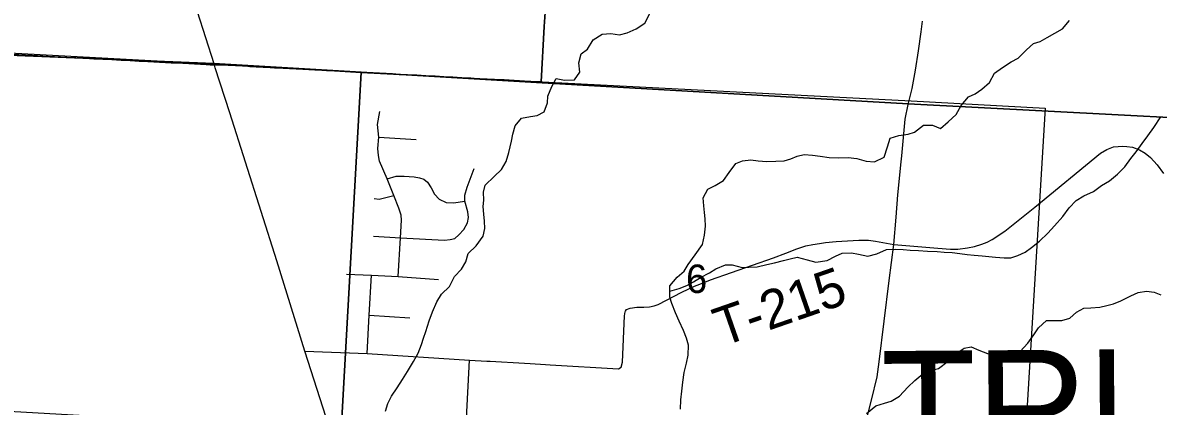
# Model space of a CAD drawing. Extents: x 114843 to 284848, y 317643 to 566895.
# Drawn here: x 257283 to 266100, y 390148 to 393128 of the extents above; entities that cross this region are included whole.
import ezdxf

# ---------------------------------------------------------------- set-up
doc = ezdxf.new("R2010")
doc.units = 0
for name, color, linetype in [('GM_X_City_Street', 7, 'Continuous'), ('GM_X_Corporation', 7, 'Continuous'), ('GM_X_County_Road', 7, 'Continuous'), ('GM_X_Minor_River', 7, 'Continuous'), ('GM_X_Section', 7, 'Continuous'), ('GM_X_Section_Text', 7, 'Continuous'), ('GM_X_Township', 7, 'Continuous'), ('GM_X_Township_Road', 7, 'Continuous'), ('GM_X_Township_Road_Text', 7, 'Continuous'), ('GM_X_Township_Text', 7, 'Continuous')]:
    doc.layers.add(name, color=color, linetype=linetype)

msp = doc.modelspace()

# ---------------------------------------------------------------- linework, layer by layer
at = {"layer": 'GM_X_City_Street'}
for p, q in [((260049, 392237.7), (260339.1, 392220.4)), ((260006.1, 391469), (260215.6, 391458)), ((259972.4, 390855.6), (260289.4, 390836.3))]:
    msp.add_line(p, q, dxfattribs=at)
for points in [[(260198.3, 391155.5), (260215.6, 391458), (260224.3, 391594), (260221.2, 391634.2), (260204.2, 391688.2), (260166.1, 391785), (260112.4, 391916.4), (260054.5, 392051.9), (260045.9, 392097.6), (260039.9, 392151.7), (260049, 392237.7), (260039, 392337.2), (260056.7, 392437.2)], [(260215.6, 391458), (260558.3, 391438.3), (260601.3, 391442.8), (260637.3, 391452.7), (260670.4, 391479.3), (260707.6, 391521.2), (260737.7, 391572.8), (260744.3, 391614.4), (260738.5, 391658.8), (260717.1, 391740.4), (260715.3, 391787.6), (260734.3, 391851.5), (260787.8, 391995.2)], [(260112.4, 391916.4), (260183, 391934.9), (260244, 391935.4), (260321.7, 391931.8), (260363.4, 391922.4), (260396.8, 391911.5), (260427.5, 391889.5), (260455.5, 391844), (260480.8, 391795.6), (260515.8, 391758.4), (260570.1, 391732.5), (260628.4, 391728.7), (260717.1, 391740.4)], [(260012.7, 391762.7), (260051.1, 391757.8), (260166.1, 391785)], [(259798, 391174.7), (259990.2, 391167.8), (260198.3, 391155.5), (260512, 391132.8)], [(259957.3, 390557.9), (259972.4, 390855.6), (259990.2, 391167.8)], [(260989.2, 388900.7), (261008.8, 389174.7), (260999.4, 389280.3), (260981.7, 389331.9), (260962.1, 389370.6), (260914.2, 389430.6), (260833.8, 389512), (260788, 389580.6), (260755.2, 389647.2), (260735.3, 389718.3), (260721.9, 389785), (260719.2, 389860.4), (260728.6, 390052.4), (260753.3, 390507.6)]]:
    msp.add_lwpolyline(points, dxfattribs=at)
at = {"layer": 'GM_X_Corporation'}
for points in [[(256573.6, 392912.6), (257357.5, 392872.6), (257481.2, 392866.3), (257626.2, 392858.9), (257695.6, 392855.3), (257764.9, 392851.8), (257835.8, 392848.2), (257905.6, 392844.6), (257974.9, 392841.1), (258046.7, 392837.4), (258116.7, 392833.9), (258187.8, 392830.2), (258255.6, 392826.8), (258345.3, 392822.2), (258435.2, 392817.6), (258525.7, 392813), (258708.2, 392803.7), (258730.7, 392802.5), (258738.5, 392802), (258812.6, 392801), (258822.9, 392800.8), (258934.6, 392794.8), (258991, 392791.8), (259032.5, 392789.6), (259045.9, 392788.9), (259095.8, 392786.2), (259126.9, 392784.5), (259150.8, 392783.3), (259205.7, 392780.3), (259237.2, 392778.6), (259255.6, 392777.7), (259305.6, 392775), (259355.5, 392772.3), (259372.7, 392771.4), (259405.4, 392769.7), (259458.6, 392766.8), (259505.3, 392764.3), (259552.1, 392761.8), (259605.1, 392759), (259642.7, 392757), (259655.1, 392756.3), (259705, 392753.6), (259758, 392750.8), (259804.9, 392748.3), (259854.8, 392745.6), (259904.7, 392743), (259935, 392741.3), (259954.7, 392740.3), (260004.6, 392737.6), (260039.2, 392735.8), (260054.5, 392734.9), (260104.5, 392732.2), (260136.3, 392730.5), (260154.4, 392729.6), (260205.3, 392726.8), (260271.8, 392723.4), (260344.4, 392719.4), (260414.2, 392715.7), (260484.5, 392711.9), (260553.7, 392708.2), (260624, 392704.5), (260693.5, 392700.8), (260763.2, 392697), (260788.1, 392695.7), (260833.8, 392693.3), (260947.1, 392687.2), (261022.6, 392683.2), (261179.5, 392674.8), (261229.4, 392672.1), (261309.5, 392668), (261333.3, 393099.3), (261339.3, 393207.3)], [(261339.3, 393207.3), (261333.3, 393099.3), (261309.5, 392668), (261229.4, 392672.1), (261179.5, 392674.8), (261022.6, 392683.2), (260947.1, 392687.2), (260833.8, 392693.3), (260788.1, 392695.7), (260763.2, 392697), (260693.5, 392700.8), (260624, 392704.5), (260553.7, 392708.2), (260484.5, 392711.9), (260414.2, 392715.7), (260344.4, 392719.4), (260271.8, 392723.4), (260205.3, 392726.8), (260154.4, 392729.6), (260136.3, 392730.5), (260104.5, 392732.2), (260054.5, 392734.9), (260039.2, 392735.8), (260004.6, 392737.6), (259954.7, 392740.3), (259935, 392741.3), (259904.7, 392743), (259854.8, 392745.6), (259804.9, 392748.3), (259758, 392750.8), (259705, 392753.6), (259655.1, 392756.3), (259642.7, 392757), (259605.1, 392759), (259552.1, 392761.8), (259505.3, 392764.3), (259458.6, 392766.8), (259405.4, 392769.7), (259372.7, 392771.4), (259355.5, 392772.3), (259305.6, 392775), (259255.6, 392777.7), (259237.2, 392778.6), (259205.7, 392780.3), (259150.8, 392783.3), (259126.9, 392784.5), (259095.8, 392786.2), (259045.9, 392788.9), (259032.5, 392789.6), (258991, 392791.8), (258934.6, 392794.8), (258822.9, 392800.8), (258812.6, 392801), (258738.5, 392802), (258730.7, 392802.5), (258708.2, 392803.7), (258525.7, 392813), (258435.2, 392817.6), (258345.3, 392822.2), (258255.6, 392826.8), (258187.8, 392830.2), (258116.7, 392833.9), (258046.7, 392837.4), (257974.9, 392841.1), (257905.6, 392844.6), (257835.8, 392848.2), (257764.9, 392851.8), (257695.6, 392855.3), (257626.2, 392858.9), (257481.2, 392866.3), (257357.5, 392872.6), (256573.6, 392912.6)]]:
    msp.add_lwpolyline(points, dxfattribs=at)
at = {"layer": 'GM_X_County_Road'}
for points in [[(258778.4, 392777.3), (258768.8, 392807.3), (258510.1, 393618.5), (258346.8, 394127.4)], [(264188, 392618.2), (264194.1, 392644.2), (264215.6, 392758.5), (264237.5, 392910.4), (264259.4, 393056), (264270.3, 393140.5)], [(261016.2, 385911.2), (260986.7, 385972.4), (260925.2, 386129.3), (260872.5, 386262.6), (260768.9, 386574.6), (260696.2, 386785.4), (260466.7, 387501.7), (260283.8, 388052.4), (260045.3, 388818.4), (259829.3, 389472.3), (259474.1, 390576), (259255.6, 391277.3), (258890.6, 392428.4), (258778.4, 392777.3)], [(264108.8, 392094.5), (264135.3, 392377.5), (264158.6, 392493.8), (264188, 392618.2)], [(264064.3, 391616.7), (264078.5, 391790.7), (264104.4, 392047.3), (264108.8, 392094.5)], [(263653.4, 388162), (263670.7, 388643.9), (263697.2, 389133.7), (263710.8, 389436), (263716.3, 389517.4), (263723.4, 389579.7), (263731.3, 389628.3), (263746.5, 389697.5), (263759.8, 389752.3), (263872.7, 390194.9), (263918.7, 390377), (263932.2, 390494.1), (264011.8, 391125.5), (264046.9, 391405.8), (264064.3, 391616.7)]]:
    msp.add_lwpolyline(points, dxfattribs=at)
at = {"layer": 'GM_X_Minor_River'}
for points in [[(260101.4, 390110.8), (260119.3, 390168.9), (260147.2, 390227.1), (260191.1, 390291.2), (260230.9, 390357.4), (260270.8, 390417.5), (260318.6, 390495.7), (260354.5, 390561.9), (260380.4, 390628.1), (260394.3, 390678.2), (260412.2, 390730.3), (260440.1, 390812.5), (260466, 390882.6), (260497.8, 390960.8), (260533.7, 391018.9), (260597.6, 391079.1), (260635.4, 391155.3), (260691.3, 391213.5), (260723.2, 391269.6), (260743, 391335.8), (260802.9, 391395.9), (260858.7, 391470.1), (260870.6, 391528.2), (260868.6, 391586.4), (260862.5, 391640.4), (260858.5, 391700.6), (260862.4, 391750.7), (260862.3, 391812.8), (260874.3, 391864.9), (260944.1, 391933.1), (260999.9, 391987.2), (261035.8, 392049.4), (261057.7, 392119.5), (261077.6, 392207.7), (261089.5, 392261.8), (261107.4, 392326), (261155.3, 392386.1), (261225.1, 392400.2), (261277, 392408.3), (261332.9, 392436.4), (261356.8, 392506.6), (261360.7, 392556.7), (261392.6, 392632.8), (261424.5, 392695), (261490.4, 392681), (261566.3, 392683.1), (261610.1, 392743.3), (261602.1, 392817.4), (261618, 392885.6), (261667.9, 392923.7), (261711.7, 392995.9), (261783.5, 393040), (261849.4, 393044.1), (261917.3, 393034.2), (261975.2, 393048.2), (262047.1, 393080.4), (262112.9, 393124.5), (262152.8, 393200.7)], [(263831.3, 392052.5), (263897.2, 392046.5), (263971.1, 392082.7), (263997, 392162.9), (264018.8, 392231), (264084.7, 392251.1), (264158.6, 392261.2), (264208.5, 392277.3), (264276.3, 392331.5), (264348.2, 392331.6), (264408.1, 392305.6), (264468, 392357.7), (264529.8, 392413.9), (264569.7, 392486.1), (264625.5, 392552.3), (264679.4, 392576.4), (264731.3, 392610.5), (264789.1, 392664.7), (264829, 392734.9), (264890.8, 392781), (264958.7, 392825.2), (265012.6, 392853.3), (265076.4, 392917.5), (265132.2, 392967.6), (265184.1, 392981.7), (265236, 393013.8), (265297.9, 393046), (265355.7, 393080.1), (265411.6, 393144.3)], [(262306.9, 391042.9), (262380.7, 391063), (262438.6, 391087.1), (262492.5, 391115.2), (262546.4, 391147.4), (262616.2, 391185.5), (262666.1, 391215.6), (262740, 391247.8), (262791.9, 391247.8), (262869.8, 391225.9), (262921.7, 391227.9), (262985.6, 391232), (263061.5, 391250.1), (263119.3, 391262.2), (263189.2, 391280.3), (263243.1, 391294.4), (263297, 391306.5), (263372.9, 391286.5), (263440.8, 391268.6), (263528.7, 391280.7), (263594.5, 391314.8), (263646.4, 391336.9), (263718.3, 391341), (263772.2, 391329.1), (263844.1, 391315.1), (263916, 391333.2), (263989.8, 391365.4), (264061.7, 391369.5), (264119.6, 391365.5), (264173.5, 391361.6), (264237.4, 391357.6), (264309.3, 391353.7), (264383.2, 391349.8), (264437.1, 391345.8), (264499, 391341.9), (264558.9, 391336), (264616.9, 391328), (264670.8, 391322.1), (264732.7, 391316.1), (264784.6, 391312.2), (264836.5, 391306.2), (264902.4, 391302.3), (264954.3, 391302.3), (265010.2, 391320.4), (265066.1, 391346.6), (265116, 391380.7), (265177.8, 391430.9), (265243.7, 391493), (265295.5, 391551.2), (265359.3, 391621.4), (265409.2, 391689.6), (265463, 391747.8), (265522.9, 391783.9), (265596.7, 391818), (265658.6, 391862.2), (265720.4, 391900.3), (265784.3, 391952.5), (265840.1, 392008.7), (265888, 392072.9), (265927.9, 392125), (265975.7, 392189.2), (266019.6, 392249.3), (266065.4, 392313.5), (266119.2, 392395.7)], [(262389.8, 390125.3), (262393.7, 390199.4), (262401.6, 390265.6), (262407.5, 390335.7), (262419.4, 390409.8), (262437.3, 390484), (262451.2, 390546.1), (262453.1, 390622.3), (262437.1, 390676.4), (262415, 390736.4), (262381, 390810.5), (262351, 390874.6), (262323, 390946.7), (262306.9, 390996.8), (262306.8, 391083), (262364.7, 391151.2), (262418.5, 391197.3), (262450.4, 391249.4), (262504.3, 391323.6), (262560.1, 391403.8), (262576, 391478), (262585.9, 391548.1), (262581.8, 391604.2), (262577.8, 391654.3), (262571.7, 391706.4), (262567.7, 391768.5), (262601.5, 391834.7), (262659.4, 391862.8), (262723.3, 391902.9), (262767.1, 391965.1), (262821, 392033.3), (262872.9, 392055.4), (262936.8, 392061.5), (262994.7, 392055.5), (263060.6, 392049.6), (263130.5, 392051.7), (263194.4, 392055.8), (263246.3, 392069.8), (263296.2, 392091.9), (263350.1, 392104), (263416, 392100.1), (263473.9, 392090.1), (263543.8, 392082.2), (263617.7, 392078.3), (263693.5, 392080.4), (263759.4, 392074.4), (263831.3, 392052.5)], [(263833.5, 390092.8), (263907.3, 390153), (263975.2, 390173.1), (264025.1, 390189.2), (264090.9, 390227.4), (264154.7, 390295.6), (264208.6, 390347.7), (264272.4, 390399.9), (264340.3, 390428), (264394.2, 390442.1), (264468, 390498.3), (264539.8, 390564.5), (264591.7, 390598.6), (264647.6, 390610.7), (264707.5, 390584.7), (264773.4, 390558.8), (264841.3, 390544.8), (264899.3, 390540.9), (264977.1, 390557), (265027, 390573.1), (265086.8, 390639.3), (265134.7, 390703.5), (265170.6, 390757.6), (265232.4, 390815.8), (265350.2, 390815.9), (265412.1, 390832), (265464, 390878.1), (265521.8, 390910.3), (265575.8, 390914.3), (265645.6, 390918.4), (265701.5, 390930.5), (265751.4, 390944.6), (265809.3, 390968.7), (265887.2, 391006.9), (265945, 391031), (266008.9, 391043.1), (266068.8, 391035.1), (266120.8, 391013.2)]]:
    msp.add_lwpolyline(points, dxfattribs=at)
at = {"layer": 'GM_X_Section'}
for points in [[(254638.3, 393044.7), (256032.8, 392956), (259328.2, 392778.5), (259910.4, 392740.8), (259755, 389959.7), (257084.4, 390112.1), (254478.9, 390267.6)], [(259910.4, 392740.8), (264181.6, 392520.3), (265222.4, 392465), (265051.2, 389641.9), (262411.9, 389801), (259755, 389959.7)]]:
    msp.add_lwpolyline(points, close=True, dxfattribs=at)
at = {"layer": 'GM_X_Township'}
for points in [[(270000.8, 400353.9), (269775.6, 396298.7), (269696.2, 394952.5), (269532.2, 392169.1), (267913.7, 392301.8), (264157.4, 392496.6), (261271.7, 392664.4), (258767.6, 392810.1), (255646.3, 392938), (254678.3, 392998.9), (253231.9, 393090.4), (251959.2, 393171), (249916.2, 393300.3), (247991.6, 393503.9)], [(247991.6, 393503.9), (249916.2, 393300.3), (251959.2, 393171), (253231.9, 393090.4), (254678.3, 392998.9), (255646.3, 392938), (258767.6, 392810.1), (261271.7, 392664.4), (264157.4, 392496.6), (267913.7, 392301.8), (267868.6, 391576.8), (267680.6, 388558.5), (267641.8, 387935.6), (267545.6, 386390.6), (267545.5, 386387.7), (267490.7, 385509), (267490.7, 385507.9), (267447.5, 384815.2), (267444.9, 384772.6), (267298.6, 382423.6), (267247.3, 381600.8), (267082, 378947.2)]]:
    msp.add_lwpolyline(points, dxfattribs=at)
at = {"layer": 'GM_X_Township_Road'}
for points in [[(264046.9, 391405.8), (264389.6, 391376), (264487.7, 391368.9), (264544.5, 391369.4), (264617.6, 391378.5), (264672.6, 391389.2), (264730.8, 391408.7), (264772.2, 391424.4), (264810.7, 391444.4), (264907.7, 391507.4), (265141, 391693.8), (265652.5, 392113.9), (265700.5, 392143.6), (265751.1, 392162.9), (265789.5, 392167.2), (265824.4, 392168.2), (265854.6, 392167), (265900.2, 392160), (265954, 392140.3), (265999.3, 392114.7), (266040.8, 392080.6), (266090.3, 392024.2), (266140.4, 391957.8)], [(262539.4, 391097.5), (262623.9, 391130.6), (263112.3, 391301.6), (263207.4, 391338.3), (263292.8, 391370.5), (263362.5, 391393.5), (263417.9, 391405.9), (263470.5, 391413.8), (263516.2, 391420.1), (263598.8, 391428.3), (263775.9, 391439.3), (263816.1, 391438.1), (263850.5, 391437.5), (263903.9, 391431.8), (264046.9, 391405.8)], [(261963.1, 390885.9), (261972, 390899.1), (262000.4, 390909.5), (262052.2, 390917.9), (262104.7, 390919.4), (262148.9, 390922.1), (262187.3, 390929.3), (262216.3, 390940), (262402, 391034.6), (262499.6, 391081.9), (262539.4, 391097.5)], [(261378.8, 390470.8), (261910.3, 390439.2), (261930.8, 390453), (261939.6, 390491.8), (261956.4, 390851), (261960.2, 390881.5), (261963.1, 390885.9)], [(259474.1, 390576), (259957.3, 390557.9), (260753.3, 390507.6), (260885.8, 390499.2), (260911.7, 390497.8)], [(260911.7, 390497.8), (261180.4, 390482.9), (261222.2, 390480.4)], [(261222.2, 390480.4), (261342.3, 390473), (261378.8, 390470.8)]]:
    msp.add_lwpolyline(points, dxfattribs=at)

# ---------------------------------------------------------------- texts
at = {"layer": 'GM_X_Section_Text'}
msp.add_text('6', height=221, rotation=0.41523, dxfattribs=at).set_placement((262434.1, 391027.6))
at = {"layer": 'GM_X_Township_Road_Text'}
msp.add_text('T-215', height=300.02, rotation=19.18798, dxfattribs=at).set_placement((262713.6, 390610))
at = {"layer": 'GM_X_Township_Text'}
msp.add_text('TRURO', height=900.06, rotation=0.41525, dxfattribs=at).set_placement((263952.5, 389677))

doc.saveas('drawing.dxf')
